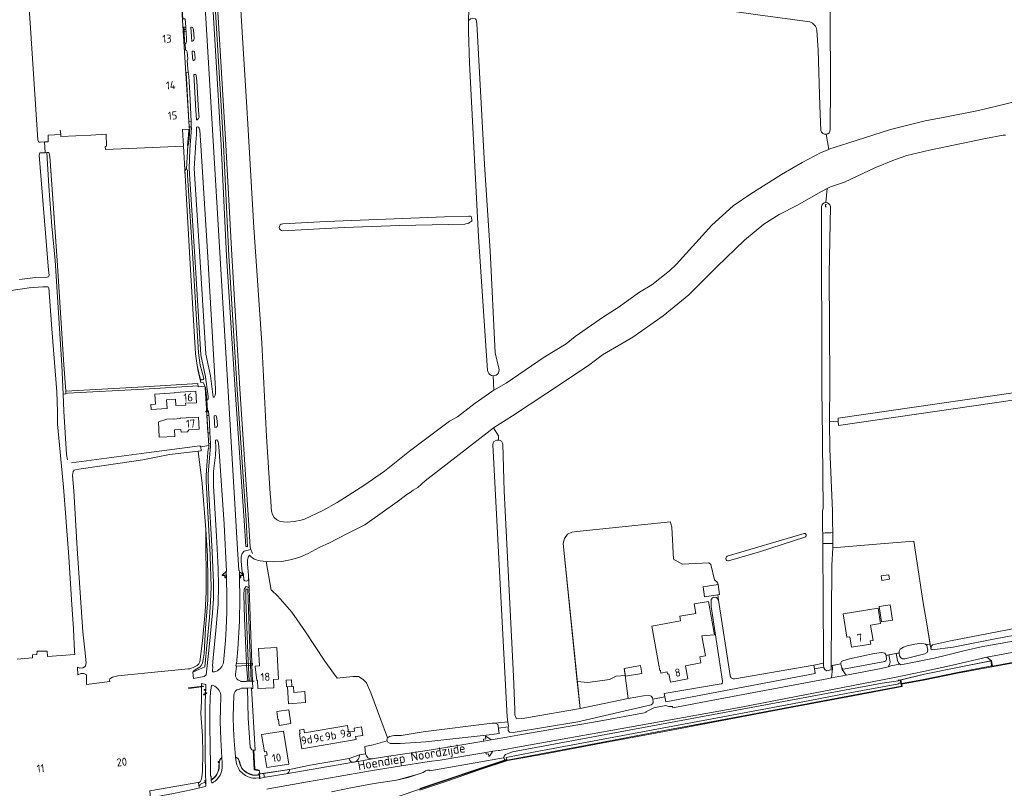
# Model space of a CAD drawing. Header units: metres. Extents: x 209813 to 223847, y 571801 to 587119.
# Tile 562 of 656: x 216690 to 217179, y 585157 to 585540. Entities that reach past the tile are written whole.
import ezdxf
from ezdxf.enums import TextEntityAlignment as Align

# ---------------------------------------------------------------- set-up
doc = ezdxf.new("R2010")
doc.units = ezdxf.units.M
for name, color, linetype, lineweight in [('B-RO-GK-BESCHOEIING-G', 8, 'GK-BESCHOEIING', 0), ('B-RO-GK-BESCHOEIING_DAMWAND-G', 8, 'GK-BESCHOEIING', 0), ('B-RO-GK-KADEMUUR-G', 8, 'Continuous', 0), ('B-RO-GK-KADEMUUR-GV', 8, 'Continuous', 0), ('B-RO-GR-GRAS-GV', 8, 'Continuous', 0), ('B-RO-GW-TALUD_KRUIN-G', 8, 'Continuous', 0), ('B-RO-IE-MEUBILAIR_WEGMEUBILAIR-S', 8, 'Continuous', 0), ('B-RO-IE-TERREINAFSCHEIDING_KUNSTMATIG_MUUR-GV', 8, 'Continuous', 0), ('B-RO-KL-WATER_PUT-S', 8, 'Continuous', 0), ('B-RO-KW-KUNSTWERK_DEK-GV', 8, 'Continuous', 0), ('B-RO-KW-KUNSTWERK_GEMAAL-GV', 8, 'Continuous', 0), ('B-RO-KW-KUNSTWERK_STEIGER-GV', 8, 'Continuous', 0), ('B-RO-OG-BEBOUWING-GV', 8, 'Continuous', 0), ('B-RO-OG-BEBOUWING-T18', 8, 'Continuous', 0), ('B-RO-OG-TERREIN_CULTUURSCHEIDING-GV', 8, 'Continuous', 0), ('B-RO-OG-TERREIN_ERF-GV', 8, 'Continuous', 0), ('B-RO-OG-TOPOGRAFIE-T18', 8, 'Continuous', 0), ('B-RO-OG-WATER_GREPPEL-GV', 8, 'Continuous', 0), ('B-RO-OG-WEG-GV', 8, 'Continuous', 0), ('B-RO-VH-ONVERHARD-GV', 8, 'Continuous', 0), ('B-RO-VH-VERHARDING_BETONSTRAATSTEEN-GV', 8, 'Continuous', 0), ('B-RO-VH-VERHARDING_HALFVERHARDING-GV', 8, 'Continuous', 0), ('B-RO-VH-VERHARDING_OPEN-GV', 8, 'Continuous', 0), ('B-RO-VH-VERHARDING_STRAATBAKSTEEN-GV', 8, 'Continuous', 0), ('B-RO-VH-VERHARDING_TEGEL-GV', 8, 'Continuous', 0), ('B-RO-VW-VRI-S', 8, 'Continuous', 0)]:
    doc.layers.add(name, color=color, linetype=linetype, lineweight=lineweight)
doc.styles.add('NLCS-ISO', font='txt')
doc.styles.add('NLCS-ISO-M200-T18', font='txt', dxfattribs={"height": 0.36})
doc.linetypes.add('GK-BESCHOEIING', pattern='A,30,-5,[1,NLCS.shx,S=1,R=0,X=0,Y=0],-5', length=40)

# ---------------------------------------------------------------- blocks, each defined once
blk = doc.blocks.new('SKL-VRI_PAAL-SO')
at = {"lineweight": 18}
blk.add_circle((0, 0), 1.59, dxfattribs=at)
at = {"lineweight": 18, "style": 'NLCS-ISO'}
blk.add_text('vri', height=1.8, dxfattribs=at).set_placement((-0.1, 0.1), align=Align.MIDDLE_CENTER)
blk = doc.blocks.new('SKL-WATER_WATERLEIDINGPUT-SO')
at = {"color": 0, "linetype": 'ByBlock', "lineweight": 18}
blk.add_ellipse((0, 0), major_axis=(2.5, 0), ratio=0.54, dxfattribs=at)
at = {"color": 0, "linetype": 'ByBlock', "lineweight": 18, "style": 'NLCS-ISO'}
blk.add_text('wl', height=1.5, dxfattribs=at).set_placement((0, 0), align=Align.MIDDLE_CENTER)
blk = doc.blocks.new('SIE-WEG_BRIEVENBUS-SO')
at = {"color": 0, "linetype": 'ByBlock', "lineweight": 18}
for points in [[(2, -1), (2, 1), (-2, 1), (-2, -1)], [(-0.1, 0.2), (-0.1, 0.8), (-1.8, 0.8), (-1.8, 0.2)], [(0.1, 0.2), (0.1, 0.8), (1.8, 0.8), (1.8, 0.2)]]:
    blk.add_lwpolyline(points, close=True, dxfattribs=at)

msp = doc.modelspace()

# ---------------------------------------------------------------- linework, layer by layer
at = {"layer": 'B-RO-GK-BESCHOEIING-G', "flags": 128}
for points in [[(216709.68, 585485.084), (216709.916, 585482.921)], [(216709.916, 585482.921), (216710.017, 585481.99)], [(216699.116, 585479.072), (216699.791, 585479.114)], [(216699.791, 585479.114), (216701.872, 585479.245)], [(216701.872, 585479.245), (216702.974, 585479.314)], [(216702.974, 585479.314), (216703.758, 585479.363)], [(216699.505, 585473.786), (216700.145, 585473.814)], [(216700.145, 585473.814), (216702.121, 585473.899)], [(216702.121, 585473.899), (216703.041, 585473.939)], [(216703.041, 585473.939), (216703.349, 585473.952)], [(216703.349, 585473.952), (216704.01, 585473.981)], [(216752.641, 585324.458), (216779.094, 585327.913)], [(217089.001, 585284.539), (217090.156, 585284.589)], [(217090.156, 585284.589), (217093.012, 585284.715)], [(217093.012, 585284.715), (217093.987, 585284.757)], [(217089.037, 585279.416), (217094.015, 585279.416)], [(217084.708, 585217.787), (217084.503, 585218.846)], [(217084.87, 585216.946), (217084.708, 585217.787)], [(217085.004, 585216.255), (217084.87, 585216.946)], [(217085.312, 585214.66), (217085.004, 585216.255)], [(216927.376, 585189.248), (216927.51, 585188.319)], [(216927.51, 585188.319), (216927.645, 585187.389)], [(216927.645, 585187.389), (216927.734, 585186.774)], [(216927.734, 585186.774), (216928.018, 585184.81)]]:
    msp.add_lwpolyline(points, dxfattribs=at)
at = {"layer": 'B-RO-GK-BESCHOEIING_DAMWAND-G', "flags": 128}
msp.add_lwpolyline([(216762.492, 585861.596), (216770.959, 585803.023), (216773.071, 585780.775), (216774.033, 585769.793), (216774.945, 585758.807), (216775.764, 585747.814), (216776.501, 585736.814), (216777.195, 585725.812), (216779.598, 585681.202), (216780.452, 585668.858), (216786.29, 585574.589), (216792.025, 585477.88), (216795.021, 585422.85), (216799.114, 585356.279), (216803.285, 585291.143), (216804.212, 585277.56), (216804.637, 585275.93), (216804.924, 585275.182), (216805.376, 585274.422)], dxfattribs=at)
at = {"layer": 'B-RO-GK-KADEMUUR-G', "flags": 128}
msp.add_lwpolyline([(216931.673, 585171.568), (216920.616, 585167.896), (216909.691, 585164.165), (216877.738, 585153.391), (216865.847, 585149.334), (216853.937, 585145.3), (216813.976, 585131.795), (216810.337, 585130.597)], dxfattribs=at)
at = {"layer": 'B-RO-GK-KADEMUUR-GV', "flags": 128}
for points in [[(217204.093, 585224.241), (217203.616, 585226.693), (217203.321, 585226.636), (217203.87, 585223.815), (217188.673, 585221.07), (217173.41, 585218.363), (217172.903, 585221.017), (217172.608, 585220.961), (217173.171, 585218.016), (217188.726, 585220.775), (217204.223, 585223.574)], [(217128.162, 585209.654), (217127.787, 585211.425), (217127.544, 585211.372), (217128.191, 585208.4), (217104.138, 585203.836), (217045.065, 585192.719), (217045.132, 585192.423), (217072.157, 585197.5), (217104.19, 585203.571), (217128.481, 585208.193)]]:
    msp.add_lwpolyline(points, close=True, dxfattribs=at)
for points in [[(216888.504, 585156.535), (216902.986, 585161.446), (216918.082, 585166.604), (216932.144, 585171.27), (216949.219, 585174.364), (216978.871, 585179.952), (217010.238, 585185.802), (217045.132, 585192.423)], [(217045.065, 585192.719), (217010.095, 585186.183), (216978.749, 585180.238), (216932.088, 585171.461), (216931.692, 585171.844), (216888.514, 585157.324)]]:
    msp.add_lwpolyline(points, dxfattribs=at)
at = {"layer": 'B-RO-GR-GRAS-GV', "flags": 128}
for points in [[(217090.11, 585656.291), (217090.753, 585629.116), (217091.457, 585589.063), (217092.63, 585541.922), (217092.879, 585507.198), (217092.761, 585485.509)], [(216701.872, 585479.245), (216699.116, 585479.072), (216698.629, 585480.311), (216689.64, 585616.948), (216687.506, 585641.303)], [(216798.74, 585559.043), (216800.499, 585528.459), (216802.016, 585504.683), (216802.959, 585488.165), (216806.084, 585436.645), (216809.923, 585379.114), (216812.313, 585332.678), (216814.136, 585304.315), (216814.482, 585300.812), (216814.663, 585297.269), (216814.784, 585295.499), (216815.205, 585293.789), (216816.099, 585292.233), (216817.409, 585291.055), (216819.027, 585290.385), (216820.815, 585290.102), (216822.636, 585290.05), (216826.141, 585290.323), (216829.547, 585291.03), (216831.224, 585291.526), (216840.404, 585295.823), (216847.513, 585299.84), (216860.665, 585308.155), (216871.013, 585315.419), (216883.373, 585325.385), (216903.365, 585340.175), (216907.265, 585342.437), (216916.068, 585349.156), (216924.334, 585355.02), (216925.419, 585355.655)], [(216980.909, 585552.222), (216980.951, 585553.256), (216916.324, 585562.886), (216915.826, 585562.306), (216915.935, 585561.445), (216916.147, 585546.84), (216916.252, 585545.888), (216915.807, 585545.194), (216914.684, 585544.769), (216913.996, 585544.663), (216912.903, 585545.04), (216912.863, 585539.743), (216913.837, 585540.483), (216914.79, 585540.747), (216916.344, 585540.503), (216916.628, 585540.033), (216916.959, 585538.154), (216920.769, 585467.987), (216923.627, 585425.018), (216924.262, 585411.577), (216925.426, 585387.765), (216926.061, 585374.218), (216927.906, 585366.629)], [(217082.602, 585539.054), (217056.724, 585542.581), (217005.04, 585549.936), (216984.754, 585553.031), (216984.288, 585545.477), (216980.656, 585545.387), (216980.909, 585552.222)], [(216922.305, 585365.496), (216917.686, 585432.057), (216913.351, 585518.468), (216912.801, 585534.066), (216912.863, 585539.743)], [(217088.046, 585484.907), (217087.479, 585497.379), (217086.653, 585524.928), (217086.134, 585534.823)], [(217090.749, 585483.078), (217091.97, 585475.524), (217092.119, 585475.587), (217101.427, 585478.694), (217122.726, 585485.467), (217140.003, 585489.785), (217148.911, 585491.406), (217166.572, 585494.953), (217189.205, 585500.436), (217189.498, 585500.475)], [(217179.897, 585482.576), (217178.818, 585482.616), (217170.046, 585480.967), (217142.134, 585475.116), (217130.871, 585472.587), (217124.673, 585470.398), (217114.991, 585466.32), (217099.836, 585459.26), (217092.83, 585456.869), (217091.222, 585456.03)], [(216925.115, 585362.871), (216925.419, 585355.655), (216931.497, 585359.213), (216950.462, 585372.167), (216961.392, 585378.793), (216965.839, 585382.421), (216980.003, 585392.116), (216987.303, 585396.867), (216997.884, 585404.516), (217003.959, 585408.149), (217012.778, 585415.056), (217016.297, 585418.472), (217033.824, 585437.827), (217044.445, 585447.451), (217053.173, 585453.498), (217068.503, 585463.068), (217078.775, 585469.093), (217088.224, 585473.953), (217091.97, 585475.524)], [(216689.468, 585410.755), (216697.398, 585411.696), (216703.223, 585411.957), (216703.857, 585412.107), (216704.015, 585412.384), (216704.126, 585412.86), (216703.848, 585415.464), (216699.283, 585472.706), (216699.505, 585473.786), (216702.121, 585473.899)], [(217090.571, 585449.118), (217091.222, 585456.03), (217088.41, 585454.563), (217076.053, 585447.603), (217067.3, 585443.212), (217059.655, 585438.4), (217050.027, 585430.329), (217036.317, 585417.103), (217022.416, 585403.105), (217009.635, 585392.729), (216994.535, 585382.109), (216979.422, 585373.221), (216972.509, 585367.96), (216951.685, 585354.271), (216934.747, 585342.912), (216925.304, 585336.868), (216927.687, 585333.002), (216927.687, 585330.774)], [(217089.381, 585219.812), (217089.215, 585253.814), (217088.924, 585295.691), (217089.138, 585296.837), (217088.777, 585346.776), (217088.628, 585353.446), (217088.426, 585447.073)], [(217092.802, 585447.055), (217092.247, 585413.664), (217092.564, 585359.475), (217092.412, 585339.985)], [(216820.346, 585438.536), (216841.988, 585439.662), (216871.7, 585440.743), (216900.858, 585441.991), (216913.009, 585442.312), (216913.582, 585442.277), (216914.048, 585442.086), (216914.278, 585441.429), (216914.406, 585440.308), (216914.416, 585439.626), (216913.846, 585439.463), (216913.323, 585439.146), (216913.019, 585438.833), (216912.623, 585438.805), (216910.936, 585438.25), (216878.398, 585437.676), (216850.866, 585436.608), (216820.448, 585434.977)], [(216688.237, 585221.846), (216695.844, 585222.508), (216695.844, 585223.897), (216698.092, 585224.029), (216698.159, 585225.683), (216703.186, 585225.815), (216703.384, 585223.037), (216717.02, 585224.108), (216716.786, 585225.51), (216716.366, 585236.935), (216715.256, 585251.354), (216713.975, 585272.77), (216711.339, 585307.342), (216708.366, 585338.773), (216708.308, 585345.107), (216707.968, 585354.804), (216705.514, 585386.247), (216704.084, 585406.634), (216703.865, 585406.976), (216703.45, 585407.197), (216701.051, 585407.198), (216694.234, 585406.622), (216645.859, 585399.467)], [(217232.666, 585357.918), (217096.773, 585338.114), (217096.741, 585340.203), (217092.412, 585339.985), (217092.491, 585326.34), (217093.93, 585295.691), (217094.015, 585279.416), (217094.027, 585277.149), (217119.67, 585279.34), (217134.359, 585280.555), (217139.029, 585249.841), (217140.716, 585239.427), (217142.647, 585227.757), (217142.911, 585227.807), (217142.936, 585228.205), (217143.537, 585228.94), (217152.485, 585230.96), (217244.501, 585248.658)], [(217096.741, 585340.203), (217096.716, 585341.791), (217233.05, 585361.514)], [(216925.304, 585336.868), (216923.491, 585335.66), (216891.295, 585310.531), (216887.502, 585307.164), (216885.249, 585305.951), (216883.84, 585304.666), (216882.042, 585303.762), (216877.368, 585300.165), (216869.901, 585294.777), (216861.164, 585288.715), (216852.288, 585284.197), (216843.623, 585279.674), (216838.577, 585277.398), (216833.05, 585274.421), (216828.826, 585272.631), (216824.874, 585271.44), (216819.861, 585270.431), (216815.89, 585270.193), (216812.069, 585270.338), (216814.651, 585256.197), (216814.846, 585256.09), (216817.887, 585253.096), (216824.85, 585245.189), (216831.659, 585235.393), (216841.274, 585220.83), (216847.49, 585212.363), (216855.233, 585213.187), (216858.069, 585213.073), (216860.437, 585211.683), (216862.053, 585210.023), (216864.23, 585205.067), (216872.426, 585182.675)], [(216932.314, 585190.52), (216931.947, 585193.088), (216924.954, 585328.63)], [(216926.848, 585330.73), (216927.687, 585330.774)], [(216929.791, 585328.839), (216930.516, 585305.459), (216935.147, 585213.351), (216935.869, 585196.78), (216935.91, 585194.094), (216936.625, 585192.035), (216939.991, 585192.264), (216944.494, 585193.017), (216967.486, 585197.098), (216968.274, 585197.26), (216959.941, 585279.279), (216960.592, 585281.827), (216962.035, 585283.922), (216964.157, 585284.997), (216966.76, 585285.394), (217013.322, 585290.171), (217013.47, 585289.205), (217013.875, 585287.526), (217014.761, 585271.477), (217018.995, 585269.016), (217032.286, 585269.705), (217033.369, 585268.819), (217035.141, 585261.336), (217036.717, 585259.958), (217036.93, 585258.862)], [(217041.529, 585273.002), (217079.847, 585284.385)], [(217080.03, 585282.497), (217057.513, 585275.126), (217042.146, 585270.711)], [(217036.93, 585258.862), (217037.637, 585253.955), (217036.836, 585253.84), (217037.182, 585251.078), (217042.937, 585213.62)], [(217045.26, 585211.953), (217084.503, 585218.846)], [(216872.426, 585182.675), (216873.418, 585183.296), (216875.882, 585183.774), (216879.345, 585183.742), (216890.195, 585185.563), (216924.614, 585189.866), (216926.154, 585189.912)]]:
    msp.add_lwpolyline(points, dxfattribs=at)
at = {"layer": 'B-RO-GR-GRAS-GV'}
for points in [[(217086.134, 585534.823, 0.2758672), (217082.602, 585539.054)], [(216820.448, 585434.977, -0.9705302), (216820.346, 585438.536)], [(216924.954, 585328.63, -0.4141301), (216926.848, 585330.73)], [(216927.687, 585330.774, -0.4186705), (216929.791, 585328.839)], [(217079.847, 585284.385, -0.9317505), (217080.03, 585282.497)], [(217042.146, 585270.711, -0.8533929), (217041.529, 585273.002)], [(217042.937, 585213.62, 0.4221006), (217045.26, 585211.953)]]:
    msp.add_lwpolyline(points, format="xyb", dxfattribs=at)
at = {"layer": 'B-RO-GR-GRAS-GV', "flags": 128}
for points in [[(216704.798, 585467.288), (216708.086, 585420.312), (216711.423, 585368.235), (216712.435, 585355.196), (216751.241, 585357.388), (216778.179, 585359.063), (216778.281, 585357.361), (216781.631, 585357.652), (216781.285, 585358.468), (216781.016, 585359.299), (216779.683, 585359.466), (216778.382, 585365.177), (216777.778, 585367.934), (216777.022, 585373.84), (216774.235, 585421.338), (216771.779, 585462.719), (216771.043, 585477.222), (216732.29, 585475.47), (216732.085, 585477.069), (216732.702, 585477.096), (216732.488, 585483.201), (216724.993, 585482.584), (216710.017, 585481.99), (216709.916, 585482.921), (216703.632, 585482.679), (216703.758, 585479.363), (216701.872, 585479.245), (216702.121, 585473.899), (216704.01, 585473.981), (216704.45, 585472.25)], [(216775.774, 585217.628), (216777.761, 585218.65), (216778.626, 585219.394), (216779.203, 585220.427), (216780.485, 585230.899), (216781.745, 585245.328), (216782.358, 585255.182), (216782.127, 585286.249), (216780.229, 585309.251), (216778.236, 585325.282), (216763.972, 585323.588), (216750.852, 585321.084), (216731.623, 585318.256), (216717.765, 585316.247), (216716.642, 585315.887), (216716.092, 585315.241), (216715.728, 585313.165), (216716.422, 585305.563), (216718.129, 585276.918), (216720.96, 585235.335), (216721.868, 585226.365), (216722.616, 585219.914), (216722.289, 585218.241), (216720.934, 585217.527), (216719.432, 585217.371), (216718.23, 585217.788), (216718.473, 585214.017), (216719.863, 585214.677), (216721.495, 585214.711), (216722.786, 585213.997), (216722.812, 585209.182), (216734.329, 585210.576), (216734.218, 585211.242), (216734.407, 585211.952), (216734.818, 585212.386), (216735.717, 585212.785), (216738.316, 585213.443), (216748.239, 585214.549), (216773.271, 585217.035), (216774.179, 585216.909)], [(217128.162, 585209.654), (217139.074, 585211.734), (217155.991, 585215.122), (217173.094, 585218.419), (217172.608, 585220.961), (217159.397, 585218.34), (217139.606, 585214.311), (217127.787, 585211.425)], [(217089.531, 585217.82), (217089.417, 585218.375), (217089.381, 585219.812), (217084.503, 585218.846), (217084.87, 585216.946)], [(216932.608, 585188.461), (216932.314, 585190.52), (216926.154, 585189.912), (216927.376, 585189.248), (216927.645, 585187.389), (216932.568, 585188.149)]]:
    msp.add_lwpolyline(points, close=True, dxfattribs=at)
at = {"layer": 'B-RO-GR-GRAS-GV'}
for centre, radius, start, end in [((217090.375, 585485.437), 2.388, 192.81545, 0.96341), ((217090.613, 585446.925), 2.193, 3.39283, 177.61692), ((216925.169, 585365.745), 2.875, 184.97712, 18.15214)]:
    msp.add_arc(centre, radius, start, end, dxfattribs=at)
at = {"layer": 'B-RO-GW-TALUD_KRUIN-G', "flags": 128}
for points in [[(216760.524, 585859.606), (216760.901, 585855.265), (216761.919, 585849.742), (216763.611, 585847.026), (216764.495, 585844.492), (216764.982, 585840.513), (216763.936, 585838.164), (216763.482, 585834.573), (216768.124, 585803.662), (216770.561, 585780.732), (216771.768, 585766.099), (216772.634, 585755.121), (216773.443, 585744.139), (216774.715, 585725.83), (216777.328, 585681.108), (216778.233, 585668.372), (216783.981, 585574.555), (216789.771, 585477.731), (216792.392, 585422.504), (216796.751, 585355.843), (216801.23, 585290.746), (216802.016, 585277.837), (216802.438, 585277.788)], [(217172.608, 585220.961), (217159.397, 585218.34), (217139.606, 585214.311), (217127.787, 585211.425)]]:
    msp.add_lwpolyline(points, dxfattribs=at)
at = {"layer": 'B-RO-IE-TERREINAFSCHEIDING_KUNSTMATIG_MUUR-GV', "flags": 128}
for points in [[(216790.312, 585263.636), (216790.324, 585263.437), (216791.57, 585263.499), (216791.622, 585262.275), (216791.833, 585262.266), (216791.769, 585263.709)], [(216800.836, 585263.696), (216799.361, 585263.668), (216799.417, 585262.228), (216799.605, 585262.23), (216799.567, 585263.473), (216800.818, 585263.504)], [(217173.171, 585218.016), (217173.094, 585218.419), (217155.991, 585215.122), (217139.074, 585211.734), (217128.162, 585209.654), (217128.249, 585209.263), (217139.151, 585211.341), (217156.068, 585214.73)], [(216779.922, 585207.993), (216780.913, 585208.111), (216780.868, 585208.389), (216773.55, 585207.526), (216773.589, 585207.242)], [(216802.898, 585207.281), (216804.919, 585207.51), (216802.548, 585207.265)]]:
    msp.add_lwpolyline(points, close=True, dxfattribs=at)
msp.add_lwpolyline([(216806.144, 585210.749), (216802.172, 585210.772)], dxfattribs=at)
at = {"layer": 'B-RO-KW-KUNSTWERK_DEK-GV', "flags": 128}
msp.add_lwpolyline([(216802.29, 585219.684), (216802.364, 585218.686), (216805.058, 585218.818), (216805.021, 585219.789)], close=True, dxfattribs=at)
at = {"layer": 'B-RO-KW-KUNSTWERK_GEMAAL-GV', "flags": 128}
msp.add_lwpolyline([(217090.943, 585448.151), (217090.389, 585448.151), (217090.389, 585446.939), (217090.943, 585446.93)], dxfattribs=at)
at = {"layer": 'B-RO-KW-KUNSTWERK_STEIGER-GV', "flags": 128}
msp.add_lwpolyline([(217127.836, 585209.965), (217126.805, 585209.763), (217126.798, 585209.527), (217100.68, 585204.632), (217073.89, 585199.566), (216945.172, 585175.398), (216931.52, 585172.849), (216931.692, 585171.844), (216932.088, 585171.461), (216978.749, 585180.238), (217010.095, 585186.183), (217040.1, 585191.787), (217104.138, 585203.836), (217128.191, 585208.4)], close=True, dxfattribs=at)
at = {"layer": 'B-RO-OG-BEBOUWING-GV', "flags": 128}
for points in [[(217036.836, 585253.84), (217037.637, 585253.955), (217036.93, 585258.862), (217029.464, 585257.786), (217030.171, 585252.879)], [(217007.916, 585216.067), (217008.246, 585216.127), (217008.475, 585214.865), (217011.615, 585215.436), (217011.819, 585214.314), (217012.481, 585214.435), (217013.219, 585210.379), (217021.924, 585211.964), (217020.736, 585218.482), (217028.438, 585219.885), (217027.873, 585222.988), (217030.664, 585223.496), (217028.875, 585233.322), (217035.173, 585233.824), (217032.127, 585250.545), (217025.036, 585249.253), (217025.893, 585244.552), (217017.905, 585243.097), (217018.323, 585240.804), (217003.913, 585238.179), (217007.434, 585218.844)], [(217117.784, 585239.524), (217116.57, 585247.129), (217099.174, 585244.352), (217101.036, 585232.687), (217102.434, 585232.91), (217103.271, 585227.665), (217112.89, 585229.201), (217112.629, 585230.834), (217114.044, 585231.059), (217112.819, 585238.732)], [(216990.87, 585213.258), (216999.012, 585214.686), (216998.327, 585218.59), (216990.185, 585217.162)]]:
    msp.add_lwpolyline(points, close=True, dxfattribs=at)
at = {"layer": 'B-RO-OG-TERREIN_CULTUURSCHEIDING-GV', "flags": 128}
msp.add_lwpolyline([(216888.514, 585157.324), (216930.737, 585171.526), (216930.53, 585172.681), (216930.234, 585172.652), (216893.636, 585166.199), (216893.342, 585166.459), (216892.399, 585166.525), (216891.368, 585166.199), (216890.261, 585165.284), (216882.719, 585162.87), (216876.912, 585161.485), (216865.924, 585159.826), (216854.183, 585157.649), (216844.556, 585155.763)], dxfattribs=at)
at = {"layer": 'B-RO-OG-TERREIN_ERF-GV', "flags": 128}
for points in [[(216778.255, 585357.789), (216751.236, 585356.145), (216713.268, 585354.126), (216712.544, 585353.788), (216711.229, 585353.685), (216711.492, 585345.265), (216712.784, 585323.689), (216713.244, 585320.968)], [(216715.381, 585319.459), (216752.641, 585324.458), (216779.094, 585327.913), (216779.684, 585327.507), (216783.546, 585328.094), (216781.734, 585356.799), (216781.737, 585357.225), (216781.631, 585357.652), (216778.281, 585357.361), (216778.255, 585357.789)], [(216992.207, 585202.175), (216999.909, 585203.559), (217002.776, 585203.673), (217003.712, 585203.332), (217004.398, 585202.452), (217004.489, 585201.875), (217010.485, 585202.999), (217010.17, 585204.7), (217038.488, 585209.437), (217038.971, 585209.554), (217039.214, 585210.88), (217033.527, 585247.919), (217033.494, 585251.463), (217034.085, 585252.352), (217034.84, 585252.696), (217036.021, 585252.506), (217036.718, 585251.995), (217037.182, 585251.078), (217036.836, 585253.84), (217030.171, 585252.879), (217029.464, 585257.786), (217036.93, 585258.862), (217036.717, 585259.958), (217035.141, 585261.336), (217033.369, 585268.819), (217032.286, 585269.705), (217018.995, 585269.016), (217014.761, 585271.477), (217013.875, 585287.526), (217013.47, 585289.205), (217013.322, 585290.171), (216966.76, 585285.394), (216964.157, 585284.997), (216962.035, 585283.922), (216960.592, 585281.827), (216959.941, 585279.279), (216966.909, 585210.694)], [(216990.8, 585213.658), (216990.185, 585217.162), (216998.327, 585218.59), (216999.012, 585214.686), (216990.87, 585213.258)]]:
    msp.add_lwpolyline(points, dxfattribs=at)
for points in [[(216757.14, 585348.761), (216756.828, 585353.654), (216766.769, 585354.289), (216766.755, 585354.508), (216777.141, 585355.156), (216777.505, 585349.459), (216772.079, 585349.18), (216772.125, 585348.281), (216767.159, 585348.026), (216766.962, 585351.187), (216762.54, 585350.905), (216762.821, 585346.497), (216754.999, 585345.997), (216754.832, 585348.613)], [(216762.779, 585341.288), (216766.203, 585341.488), (216766.212, 585341.33), (216769.423, 585341.518), (216769.413, 585341.676), (216778.393, 585342.261), (216778.747, 585336.212), (216773.658, 585335.88), (216772.967, 585334.953), (216769.774, 585334.75), (216769.688, 585336.095), (216766.531, 585335.894), (216766.717, 585332.703), (216758.951, 585332.249), (216758.503, 585339.906)], [(217120.442, 585224.149), (217120.515, 585223.629), (217127.015, 585224.904), (217127.096, 585225.688), (217127.602, 585226.751), (217129.198, 585227.7), (217131.084, 585228.438), (217134.756, 585229.303), (217137.096, 585229.644), (217139.463, 585229.475), (217140.195, 585229.257), (217140.679, 585228.715), (217140.895, 585228.995), (217142.396, 585229.277), (217140.716, 585239.427), (217139.029, 585249.841), (217134.359, 585280.555), (217119.67, 585279.34), (217094.027, 585277.149), (217093.456, 585268.497), (217093.22, 585218.512), (217098.059, 585219.419), (217098.07, 585220.016), (217098.415, 585220.584), (217098.987, 585220.983), (217102.271, 585222.008), (217114.536, 585224.628), (217118.412, 585225.139), (217119.919, 585224.767)], [(216802.86, 585271.191), (216802.867, 585269.019), (216803.413, 585263.641), (216803.622, 585257.113), (216805.021, 585219.789), (216805.312, 585219.8), (216805.373, 585218.833), (216805.058, 585218.818), (216805.34, 585210.831), (216806.144, 585210.749), (216805.388, 585210.732), (216805.494, 585207.236), (216804.932, 585207.15), (216804.919, 585207.375), (216806.613, 585176.508), (216805.925, 585176.537), (216806.448, 585166.964), (216808.719, 585166.558), (216808.996, 585164.641), (216823.753, 585166.916), (216833.988, 585168.96), (216848.674, 585171.573), (216853.37, 585172.372), (216858.545, 585174.153), (216861.528, 585174.726), (216861.158, 585178.367), (216865.445, 585179.088), (216872.407, 585181.128), (216872.153, 585181.682), (216872.426, 585182.675), (216864.23, 585205.067), (216862.053, 585210.023), (216860.437, 585211.683), (216858.069, 585213.073), (216855.233, 585213.187), (216847.49, 585212.363), (216841.274, 585220.83), (216831.659, 585235.393), (216824.85, 585245.189), (216817.887, 585253.096), (216814.846, 585256.09), (216814.651, 585256.197), (216812.069, 585270.338), (216809.175, 585270.73), (216808.225, 585270.938), (216807.28, 585271.216), (216806.351, 585271.587), (216805.457, 585272.083), (216804.628, 585272.734), (216804.034, 585273.424), (216803.923, 585273.611), (216803.377, 585272.949)], [(217118.135, 585263.217), (217121.82, 585263.74), (217122.135, 585261.52), (217118.45, 585260.997)], [(217007.434, 585218.844), (217003.913, 585238.179), (217018.323, 585240.804), (217017.905, 585243.097), (217025.893, 585244.552), (217025.036, 585249.253), (217032.127, 585250.545), (217035.173, 585233.824), (217028.875, 585233.322), (217030.664, 585223.496), (217027.873, 585222.988), (217028.438, 585219.885), (217020.736, 585218.482), (217021.924, 585211.964), (217013.219, 585210.379), (217012.481, 585214.435), (217011.819, 585214.314), (217011.615, 585215.436), (217008.475, 585214.865), (217008.246, 585216.127), (217007.916, 585216.067)], [(217122.559, 585248.836), (217123.722, 585241.197), (217118.27, 585240.367), (217117.107, 585248.006)], [(216806.73, 585218.037), (216806.673, 585218.257), (216808.763, 585218.43), (216808.296, 585227.073), (216817.403, 585227.564), (216818.257, 585211.737), (216815.811, 585211.605), (216815.877, 585207.507), (216808.065, 585207.146), (216807.836, 585211.158), (216807.504, 585211.152)], [(216822.199, 585208.079), (216822.003, 585211.29), (216824.666, 585211.452), (216824.862, 585208.241)], [(216990.8, 585213.658), (216986.224, 585213.302), (216982.955, 585211.655), (216972.222, 585210.24), (216966.909, 585210.694), (216968.274, 585197.26), (216992.207, 585202.175)], [(216823.228, 585199.619), (216822.686, 585207.935), (216825.651, 585208.128), (216825.839, 585205.244), (216831.38, 585205.605), (216831.734, 585200.173)], [(216818.018, 585191.765), (216817.427, 585195.676), (216823.435, 585196.584), (216824.473, 585189.712), (216818.647, 585188.832), (216818.2, 585191.792)], [(216811.254, 585175.583), (216809.874, 585184.314), (216820.834, 585185.998), (216823.422, 585169.577), (216812.475, 585167.903), (216811.534, 585173.874), (216812.57, 585174.032), (216812.311, 585175.75)], [(216828.67, 585184.61), (216828.993, 585184.666), (216828.683, 585186.467), (216830.956, 585186.858), (216831.266, 585185.057), (216852.61, 585188.73), (216853.16, 585185.5), (216856.089, 585185.995), (216855.836, 585187.421), (216859.543, 585188.079), (216860.293, 585183.851), (216856.616, 585183.198), (216856.87, 585181.76), (216829.96, 585177.13)]]:
    msp.add_lwpolyline(points, close=True, dxfattribs=at)
at = {"layer": 'B-RO-OG-WATER_GREPPEL-GV', "flags": 128}
for points in [[(216771.715, 585464.14), (216771.779, 585462.719), (216774.235, 585421.338), (216777.022, 585373.84), (216777.778, 585367.934), (216779.166, 585362.176), (216779.497, 585361.221), (216779.802, 585360.895), (216780.265, 585360.888), (216780.758, 585361.039), (216781.08, 585361.44), (216780.979, 585362.231), (216779.342, 585368.187), (216778.557, 585374.194), (216775.7, 585421.36), (216773.013, 585462.741), (216773.01, 585465.117), (216772.718, 585465.629), (216772.238, 585465.71), (216771.799, 585465.215)], [(216804.654, 585210.817), (216803.812, 585231.576), (216803.005, 585256.555), (216802.047, 585256.579), (216801.949, 585251.337), (216803.004, 585224.595), (216803.626, 585210.795)]]:
    msp.add_lwpolyline(points, close=True, dxfattribs=at)
at = {"layer": 'B-RO-OG-WEG-GV', "flags": 128}
for points in [[(216796.751, 585355.843), (216801.23, 585290.746), (216802.016, 585277.837), (216802.861, 585277.738), (216802.24, 585290.947), (216797.768, 585356.029), (216793.51, 585422.566), (216790.86, 585477.922), (216785.133, 585574.495), (216779.079, 585668.478), (216778.477, 585681.137), (216776.021, 585725.836), (216773.897, 585755.382), (216769.52, 585803.689), (216766.62, 585827.036), (216765.583, 585834.466), (216765.884, 585835.76), (216766.159, 585836.23), (216762.492, 585861.596), (216762.628, 585859.634), (216760.524, 585859.606)], [(216772.134, 585536.364), (216771.865, 585540.499), (216770.668, 585540.478), (216770.092, 585549.357), (216770.128, 585550.538), (216769.94, 585554.731), (216765.79, 585618.74), (216764.846, 585618.656), (216768.864, 585550.695), (216769.852, 585550.752), (216773.889, 585486.77), (216773.693, 585486.759)], [(216779.079, 585589.156), (216782.211, 585538.068), (216791.057, 585390.847), (216794.307, 585338.437), (216797.946, 585276.526), (216798.591, 585266.026), (216798.761, 585265.989), (216798.83, 585265.225), (216800.836, 585263.696), (216800.817, 585264.079), (216800.232, 585265.107), (216799.686, 585270.485), (216799.679, 585272.657), (216800.196, 585274.415), (216801.137, 585275.556), (216804.503, 585276.405), (216804.212, 585277.56), (216803.285, 585291.143), (216799.114, 585356.279), (216795.021, 585422.85), (216792.025, 585477.88), (216786.29, 585574.589)], [(216796.751, 585355.843), (216792.392, 585422.504), (216789.771, 585477.731), (216783.981, 585574.555)], [(216771.563, 585528.851), (216771.352, 585528.839), (216770.932, 585536.327), (216771.232, 585536.336)], [(216773.348, 585514.02), (216772.916, 585519.716), (216773.057, 585520.089), (216773.1, 585520.659), (216772.841, 585524.16), (216772.525, 585524.758), (216772.03, 585525.088), (216771.841, 585528.134)], [(216773.722, 585489.482), (216772.283, 585513.874), (216772.582, 585513.892)], [(216774.021, 585489.5), (216773.722, 585489.482), (216773.731, 585489.308), (216774.879, 585489.446), (216774.231, 585503.513), (216773.683, 585511.992), (216773.348, 585514.02), (216772.582, 585513.892)], [(216773.165, 585477.542), (216772.965, 585477.57), (216773.547, 585482.618), (216773.667, 585485.653), (216770.543, 585485.507), (216771.043, 585477.222), (216771.653, 585465.496)], [(216782.687, 585350.681), (216783.103, 585350.853), (216783.277, 585351.391), (216783.247, 585352.499), (216781.908, 585362.331), (216779.678, 585373.278), (216776.773, 585419.481), (216773.886, 585466.043), (216774.231, 585475.526), (216775.011, 585486.319), (216774.869, 585486.821), (216773.693, 585486.759), (216773.703, 585486.554), (216774.103, 585486.538), (216773.794, 585480.581), (216773.361, 585477.514), (216773.165, 585477.542), (216772.582, 585465.916), (216771.653, 585465.496), (216771.715, 585464.14), (216771.799, 585465.215), (216772.238, 585465.71), (216772.718, 585465.629), (216773.01, 585465.117), (216773.013, 585462.741), (216775.7, 585421.36), (216778.557, 585374.194), (216779.342, 585368.187), (216780.979, 585362.231), (216781.08, 585361.44), (216780.758, 585361.039), (216780.265, 585360.888), (216779.802, 585360.895), (216779.497, 585361.221), (216779.166, 585362.176), (216779.683, 585359.466), (216781.016, 585359.299), (216781.285, 585358.468), (216781.622, 585357.689), (216781.737, 585357.225), (216781.995, 585357.248), (216782.54, 585351.265)], [(216774.869, 585486.821), (216774.818, 585489.362)], [(216783.635, 585343.142), (216783.506, 585345.185), (216783.298, 585345.44), (216782.97, 585345.485), (216782.593, 585350.677), (216782.54, 585351.265), (216782.241, 585351.238), (216781.734, 585356.799), (216783.546, 585328.094), (216779.684, 585327.507), (216779.805, 585325.468), (216778.236, 585325.282), (216780.229, 585309.251), (216782.127, 585286.249), (216782.9, 585273.203), (216783.166, 585261.503), (216783.127, 585251.353), (216782.037, 585237.176), (216781.257, 585224.62), (216780.859, 585221.648), (216780.432, 585219.78), (216779.877, 585218.547), (216779.278, 585217.892), (216777.658, 585216.972), (216776.349, 585216.095), (216775.737, 585215.226), (216781.548, 585217.97), (216783.955, 585242.464), (216784.459, 585250.286), (216784.751, 585257.728), (216784.264, 585273.127), (216784.286, 585273.496), (216782.273, 585310.146), (216782.228, 585313.177), (216782.717, 585320.468), (216783.202, 585326.532), (216783.685, 585326.584), (216783.552, 585329.043), (216784.457, 585329.113), (216784.066, 585334.475)], [(216783.493, 585334.441), (216783.194, 585334.424), (216782.691, 585343.037), (216782.99, 585343.054)], [(216783.493, 585334.441), (216784.066, 585334.475), (216784.054, 585334.645), (216784.156, 585335.056), (216783.757, 585342.312), (216783.635, 585343.142), (216782.99, 585343.054)], [(216775.737, 585215.226), (216775.982, 585212.214), (216781.216, 585213.126), (216782.361, 585214.007), (216783.631, 585226.091), (216785.443, 585244.834), (216785.858, 585251.996), (216785.859, 585259.864), (216785.688, 585267.376), (216785.323, 585275.147), (216783.406, 585306.986), (216783.232, 585310.839), (216783.264, 585313.923), (216784.012, 585321.992), (216784.447, 585327.623), (216784.457, 585329.113)], [(217191.244, 585234.933), (217176.362, 585232.264), (217153.873, 585227.669), (217143.456, 585226.354), (217142.858, 585226.969), (217142.911, 585227.807), (217142.647, 585227.757), (217142.396, 585229.277), (217140.895, 585228.995), (217140.745, 585228.641), (217141.174, 585227.113), (217141.353, 585226.178), (217140.971, 585225.098), (217139.841, 585224.417), (217129.767, 585221.959), (217128.72, 585221.958), (217127.8, 585222.417), (217127.259, 585223.445), (217127.028, 585224.825), (217125.546, 585224.556), (217126.226, 585221.039), (217126.722, 585220.031), (217127.295, 585219.344), (217127.849, 585218.903), (217134.518, 585220.202), (217144.441, 585222.242), (217150.515, 585223.693), (217159.915, 585226.062), (217168.624, 585228.125), (217177.241, 585229.647), (217191.248, 585232.038)], [(216844.556, 585155.763), (216854.183, 585157.649), (216865.924, 585159.826), (216876.912, 585161.485), (216887.305, 585164.291), (216890.261, 585165.284), (216891.368, 585166.199), (216892.399, 585166.525), (216893.342, 585166.459), (216893.636, 585166.199), (216930.234, 585172.652), (216930.461, 585173.565), (216931.169, 585174.386), (216934.683, 585175.563), (217118.598, 585209.84), (217126.647, 585210.944), (217126.605, 585211.256), (217127.544, 585211.372), (217139.606, 585214.311), (217159.397, 585218.34), (217172.903, 585221.017), (217170.593, 585222.838), (217153.515, 585218.787), (217139.095, 585215.701), (217124.662, 585212.673), (217092.984, 585206.465), (217075.865, 585203.221), (217048.503, 585197.889), (217002.232, 585189.516), (216938.987, 585178.279), (216928.215, 585176.374), (216927.476, 585176.385), (216924.933, 585175.979), (216923.167, 585173.475), (216922.96, 585173.446), (216922.727, 585174.664), (216921.498, 585174.436), (216921.339, 585175.347), (216908.482, 585173.14), (216898.614, 585171.575), (216893.221, 585170.762), (216878.382, 585168.575), (216868.052, 585166.92), (216863.121, 585166.089), (216847.89, 585163.437), (216832.68, 585160.728), (216814.95, 585157.633), (216812.538, 585157.121)], [(217089.531, 585217.82), (217084.87, 585216.946), (217085.312, 585214.66), (217010.947, 585200.507), (217010.485, 585202.999), (217004.489, 585201.875), (217004.688, 585200.615), (217004.485, 585199.736), (217003.688, 585199.077), (216967.147, 585190.596), (216935.078, 585185.339), (216933.228, 585185.398), (216932.51, 585186.246), (216932.49, 585187.523), (216932.568, 585188.149), (216927.645, 585187.389), (216928.018, 585184.81), (216923.118, 585184.095), (216891.637, 585180.653), (216878.804, 585179.827), (216873.89, 585179.827), (216872.723, 585180.44), (216872.407, 585181.128), (216865.445, 585179.088), (216861.158, 585178.367), (216861.528, 585174.726)], [(216865.089, 585172.114), (216871.993, 585173.28), (216882.318, 585174.876), (216892.211, 585176.38), (216902.548, 585177.927), (216907.479, 585178.729), (216920.396, 585180.962), (216920.241, 585181.687), (216920.214, 585181.889), (216921.415, 585182.108), (216921.235, 585183.33), (216921.44, 585183.37), (216924.091, 585181.614), (216931.838, 585182.888), (216937.306, 585183.879), (216977.846, 585190.964), (217001.134, 585195.148), (217001.08, 585195.56), (217005.047, 585197.545), (217010.973, 585198.745), (217012.525, 585198.26), (217014.285, 585198.139), (217014.376, 585197.606), (217022.274, 585199.084), (217046.772, 585203.615), (217075.176, 585208.923), (217091.982, 585212.181), (217093.367, 585212.436), (217093.921, 585217.093), (217093.68, 585218.598), (217093.22, 585218.512), (217093.211, 585216.501), (217090.819, 585215.957), (217090.038, 585216.606), (217089.589, 585217.536), (217089.531, 585217.82)], [(216781.867, 585161.339), (216782.095, 585159.105), (216781.823, 585172.966), (216781.731, 585184.875), (216781.786, 585199.713), (216782.122, 585209.082), (216779.9, 585209.633), (216779.918, 585208.277), (216780.868, 585208.389), (216780.913, 585208.111), (216779.922, 585207.993), (216780.023, 585200.789), (216779.664, 585194.779), (216780.455, 585183.604), (216780.656, 585175.042), (216780.442, 585165.936), (216780.124, 585163.038), (216779.988, 585162.368), (216779.891, 585162.04), (216779.769, 585161.717), (216779.621, 585161.403), (216779.448, 585161.1), (216779.25, 585160.813), (216779.072, 585160.599)], [(216858.545, 585174.153), (216853.37, 585172.372)], [(216853.37, 585172.372), (216853.431, 585172.084)], [(216823.753, 585166.916), (216810.926, 585164.939), (216811.184, 585163.401)], [(216855.626, 585170.474), (216855.879, 585170.518)], [(216811.748, 585162.953), (216822.123, 585164.667)], [(216781.867, 585161.339), (216781.632, 585161.318), (216781.717, 585160.383), (216780.934, 585160.248), (216780.183, 585159.932), (216779.826, 585159.713), (216779.534, 585159.464), (216779.254, 585159.144), (216779.045, 585158.827), (216778.873, 585158.445), (216778.752, 585158.014), (216778.521, 585160.092), (216778.786, 585160.305), (216779.072, 585160.599), (216754.224, 585156.255), (216754.57, 585152.681), (216766.031, 585154.896), (216775.594, 585156.873), (216781.722, 585158.421), (216782.136, 585158.625), (216782.095, 585159.105)]]:
    msp.add_lwpolyline(points, dxfattribs=at)
for points in [[(216772.203, 585535.284), (216772.134, 585536.364), (216771.232, 585536.336), (216771.293, 585535.251)], [(216771.841, 585528.134), (216772.271, 585528.547), (216772.468, 585529.189), (216772.547, 585529.931), (216772.272, 585534.211), (216771.356, 585534.14), (216771.563, 585528.851)], [(216775.204, 585529.28), (216775.832, 585529.627), (216776.146, 585530.085), (216776.248, 585530.685), (216776.01, 585535.01), (216775.862, 585535.587), (216775.45, 585536.251), (216775.071, 585536.402), (216774.686, 585536.329), (216774.976, 585531.655)], [(216775.765, 585519.672), (216776.309, 585519.918), (216776.719, 585520.316), (216776.815, 585520.908), (216776.556, 585524.269), (216775.99, 585524.527), (216775.448, 585524.519), (216775.339, 585524.224), (216775.561, 585521.203)], [(216777.464, 585490.196), (216777.793, 585490.212), (216778.205, 585490.514), (216778.522, 585490.923), (216778.725, 585491.615), (216778.558, 585494.789), (216777.668, 585509.57), (216777.389, 585512.477), (216777.136, 585512.86), (216776.198, 585512.827), (216777.133, 585495.107)], [(216779.108, 585485.051), (216778.755, 585486.192), (216778.406, 585486.694), (216778.004, 585486.812), (216777.522, 585486.691), (216777.46, 585483.005), (216777.073, 585478.942), (216776.389, 585466.075), (216779.268, 585419.638), (216782.163, 585373.597), (216784.37, 585362.772), (216785.833, 585352.165), (216786.197, 585352.278), (216786.516, 585352.485), (216786.835, 585353.27), (216786.965, 585354.1), (216786.874, 585356.29), (216782.991, 585424.659), (216779.692, 585477.404)], [(216786.597, 585337.139), (216787.433, 585337.214), (216787.724, 585337.6), (216787.871, 585338.307), (216787.614, 585341.784), (216787.21, 585342.893), (216786.694, 585343.049), (216786.297, 585342.901), (216786.455, 585339.4)], [(216792.337, 585262.204), (216791.778, 585262.245), (216791.622, 585262.275), (216791.57, 585263.499), (216790.324, 585263.437), (216790.312, 585263.636), (216792.169, 585265.341), (216792.375, 585265.353), (216791.163, 585288.945), (216788.75, 585325.21), (216788.451, 585329.334), (216788.039, 585330.356), (216787.568, 585330.894), (216786.997, 585330.775), (216787.037, 585326.893), (216786.864, 585323.291), (216786.015, 585315.405), (216785.884, 585311.293), (216785.994, 585308.003), (216787.487, 585282.983), (216787.641, 585280.036), (216788.189, 585266.824), (216788.38, 585258.436), (216788.23, 585249.221), (216787.116, 585236.077), (216785.787, 585222.508), (216785.393, 585218.271), (216785.593, 585218.244), (216785.452, 585215.573), (216785.575, 585215.432), (216786.416, 585215.492), (216787.148, 585215.691), (216787.848, 585216.014), (216788.507, 585216.416), (216789.118, 585216.886), (216789.666, 585217.432), (216790.116, 585218.048), (216790.49, 585218.715), (216790.769, 585219.435), (216790.934, 585220.188), (216791.885, 585231.14), (216792.258, 585237.12), (216792.54, 585245.107), (216792.613, 585252.796)], [(216803.403, 585261.88), (216803.125, 585260.944), (216802.194, 585260.626), (216801.518, 585260.741), (216801, 585261.281), (216800.836, 585263.696), (216800.818, 585263.504), (216799.567, 585263.473), (216799.605, 585262.23), (216799.417, 585262.228), (216798.92, 585262.179), (216799.077, 585252.014), (216798.873, 585240.689), (216798.031, 585226.698), (216797.371, 585219.475), (216802.29, 585219.684), (216801.37, 585242.204), (216801.008, 585254.005), (216801.113, 585256.414), (216801.358, 585257.008), (216802.152, 585257.939), (216803.216, 585257.665), (216803.622, 585257.113)], [(217100.598, 585213.766), (217102.489, 585214.114), (217118.104, 585217.132), (217121.548, 585217.905), (217122.274, 585219.112), (217122.501, 585220.389), (217121.858, 585223.881), (217120.515, 585223.629), (217120.797, 585221.623), (217120.471, 585220.963), (217119.822, 585220.606), (217099.405, 585216.796), (217098.751, 585217.065), (217098.297, 585218.086), (217098.717, 585216.572)], [(216802.17, 585210.658), (216802.971, 585210.781), (216802.364, 585218.686), (216797.296, 585218.369), (216796.889, 585214.137), (216796.919, 585213.371), (216797.131, 585212.649), (216797.542, 585212.026), (216798.086, 585211.512), (216798.78, 585211.167), (216799.482, 585210.904), (216799.419, 585210.687), (216799.771, 585210.594)], [(216784.518, 585163.533), (216784.743, 585163.539), (216784.814, 585161.717), (216786.039, 585162.62), (216786.876, 585163.502), (216787.55, 585164.489), (216788.042, 585165.506), (216788.327, 585166.267), (216788.554, 585167.294), (216788.643, 585168.201), (216788.675, 585170.45), (216788.733, 585170.838), (216788.906, 585171.392), (216789.039, 585171.687), (216789.204, 585171.949), (216789.573, 585172.387), (216790.039, 585172.754), (216789.535, 585181.806), (216789.284, 585190.801), (216789.348, 585197.242), (216789.579, 585203.25), (216789.524, 585204.03), (216789.378, 585204.79), (216789.111, 585205.494), (216788.749, 585206.187), (216788.307, 585206.808), (216787.793, 585207.376), (216787.211, 585207.87), (216786.562, 585208.285), (216785.842, 585208.595), (216785.222, 585208.777), (216784.919, 585208.664), (216784.759, 585207.775), (216784.657, 585205.993), (216784.432, 585206.006), (216784.178, 585197.415), (216784.151, 585188.89), (216784.228, 585178.357), (216784.365, 585169.443)], [(216808.779, 585164.398), (216809.022, 585164.472), (216808.746, 585166.256), (216806.17, 585166.607), (216805.637, 585176.529), (216804.938, 585176.574), (216804.222, 585177.932), (216803.249, 585192.407), (216802.898, 585207.281), (216802.536, 585207.369), (216799.901, 585207.284), (216799.041, 585207.068), (216799.08, 585206.914), (216798.373, 585206.739), (216797.594, 585206.428), (216797.256, 585206.223), (216796.724, 585205.699), (216796.524, 585205.41), (216796.219, 585204.696), (216796.1, 585203.935), (216795.763, 585193.104), (216795.842, 585187.105), (216796.181, 585181.115), (216796.905, 585173.152), (216797.446, 585172.895), (216798.081, 585172.388), (216798.325, 585172.065), (216798.533, 585171.733), (216798.713, 585171.365), (216798.827, 585170.986), (216798.991, 585170.201), (216799.473, 585168.721), (216799.801, 585168.007), (216800.197, 585167.359), (216800.735, 585166.759), (216801.298, 585166.25), (216802.549, 585165.332), (216803.964, 585164.644), (216805.438, 585164.178), (216806.228, 585164.098), (216806.991, 585164.084), (216807.785, 585164.166), (216808.565, 585164.309), (216808.494, 585164.763), (216808.716, 585164.798)]]:
    msp.add_lwpolyline(points, close=True, dxfattribs=at)
at = {"layer": 'B-RO-OG-WEG-GV'}
for points in [[(216853.431, 585172.084, 0.3924361), (216855.626, 585170.474)], [(216855.879, 585170.518, 0.4005088), (216858.545, 585174.153)], [(216861.528, 585174.726, 0.4064786), (216865.089, 585172.114)], [(216811.184, 585163.401, 0.4033004), (216811.748, 585162.953)]]:
    msp.add_lwpolyline(points, format="xyb", dxfattribs=at)
at = {"layer": 'B-RO-VH-ONVERHARD-GV', "flags": 128}
msp.add_lwpolyline([(216712.435, 585355.196), (216711.423, 585368.235), (216708.086, 585420.312), (216704.45, 585472.25), (216704.01, 585473.981), (216703.041, 585473.939), (216703.989, 585457.181), (216705.487, 585437.302), (216707.109, 585420.246), (216710.446, 585368.166), (216711.229, 585353.685), (216712.544, 585353.788)], close=True, dxfattribs=at)
at = {"layer": 'B-RO-VH-VERHARDING_BETONSTRAATSTEEN-GV', "flags": 128}
for points in [[(216771.293, 585535.251), (216771.356, 585534.14), (216772.272, 585534.211), (216772.203, 585535.284)], [(217172.903, 585221.017), (217173.41, 585218.363), (217188.673, 585221.07), (217203.87, 585223.815), (217203.321, 585226.636), (217203.662, 585226.697), (217204.349, 585226.94), (217204.206, 585228.901), (217193.779, 585227.052), (217181.353, 585224.806), (217170.593, 585222.838)]]:
    msp.add_lwpolyline(points, close=True, dxfattribs=at)
for points in [[(216853.431, 585172.084), (216853.37, 585172.372), (216848.674, 585171.573), (216833.988, 585168.96), (216823.753, 585166.916)], [(216855.879, 585170.518), (216865.089, 585172.114)], [(216861.528, 585174.726), (216858.545, 585174.153)], [(216822.123, 585164.667), (216855.626, 585170.474)]]:
    msp.add_lwpolyline(points, dxfattribs=at)
at = {"layer": 'B-RO-VH-VERHARDING_BETONSTRAATSTEEN-GV'}
msp.add_lwpolyline([(216823.753, 585166.916, -0.4035051), (216822.123, 585164.667)], format="xyb", dxfattribs=at)
at = {"layer": 'B-RO-VH-VERHARDING_HALFVERHARDING-GV', "flags": 128}
for points in [[(217089.001, 585284.539), (217089.037, 585279.416), (217094.015, 585279.416), (217093.987, 585284.757)], [(217125.546, 585224.556), (217121.858, 585223.881), (217122.501, 585220.389), (217122.274, 585219.112), (217121.548, 585217.905), (217122.907, 585218.432), (217127.295, 585219.344), (217126.722, 585220.031), (217126.226, 585221.039)], [(217098.059, 585219.419), (217093.68, 585218.598), (217093.921, 585217.093), (217093.367, 585212.436), (217100.598, 585213.766), (217098.717, 585216.572), (217098.056, 585219.264)]]:
    msp.add_lwpolyline(points, close=True, dxfattribs=at)
at = {"layer": 'B-RO-VH-VERHARDING_OPEN-GV', "flags": 128}
for points in [[(216791.778, 585262.245), (216792.337, 585262.204), (216792.169, 585265.341), (216790.312, 585263.636), (216791.769, 585263.709)], [(216800.836, 585263.696), (216798.83, 585265.225), (216798.92, 585262.179), (216799.417, 585262.228), (216799.361, 585263.668)], [(216805.021, 585219.789), (216802.29, 585219.684), (216802.364, 585218.686), (216805.058, 585218.818)], [(216790.193, 585170.364), (216790.049, 585172.602), (216789.66, 585172.297), (216789.305, 585171.875), (216789.149, 585171.628), (216789.023, 585171.347), (216788.855, 585170.811), (216788.8, 585170.438), (216788.768, 585168.195), (216788.678, 585167.274), (216788.447, 585166.231), (216788.157, 585165.457), (216787.658, 585164.426), (216786.974, 585163.423), (216786.122, 585162.526), (216784.82, 585161.566), (216784.842, 585160.99), (216784.918, 585160.659), (216785.147, 585160.262), (216785.495, 585160.252), (216786.143, 585160.649), (216786.769, 585161.101), (216787.349, 585161.623), (216788.378, 585162.821), (216789.176, 585164.104), (216789.513, 585164.822), (216790.022, 585166.28), (216790.235, 585167.819), (216790.266, 585169.382)], [(216796.923, 585173.005), (216797.242, 585170.73), (216797.583, 585169.211), (216798.152, 585167.771), (216798.459, 585167.16), (216798.917, 585166.429), (216799.413, 585165.836), (216799.955, 585165.28), (216800.535, 585164.778), (216801.835, 585163.911), (216802.516, 585163.535), (216803.227, 585163.21), (216804.697, 585162.704), (216805.446, 585162.549), (216806.993, 585162.466), (216808.57, 585162.665), (216808.774, 585162.844), (216808.585, 585164.186), (216807.803, 585164.042), (216806.996, 585163.959), (216806.221, 585163.973), (216805.412, 585164.055), (216803.918, 585164.527), (216802.486, 585165.224), (216801.218, 585166.154), (216800.646, 585166.671), (216800.096, 585167.284), (216799.69, 585167.948), (216799.357, 585168.674), (216798.87, 585170.17), (216798.706, 585170.955), (216798.596, 585171.319), (216798.423, 585171.672), (216798.222, 585171.994), (216797.99, 585172.301), (216797.38, 585172.788)]]:
    msp.add_lwpolyline(points, close=True, dxfattribs=at)
msp.add_lwpolyline([(216805.058, 585218.818), (216805.373, 585218.833), (216805.312, 585219.8), (216805.021, 585219.789)], dxfattribs=at)
at = {"layer": 'B-RO-VH-VERHARDING_STRAATBAKSTEEN-GV', "flags": 128}
for points in [[(216920.396, 585180.962), (216924.091, 585181.614), (216921.44, 585183.37), (216921.235, 585183.33), (216921.415, 585182.108), (216920.214, 585181.889), (216920.241, 585181.687)], [(216921.339, 585175.347), (216921.498, 585174.436), (216922.727, 585174.664), (216922.96, 585173.446), (216923.167, 585173.475), (216924.933, 585175.979)]]:
    msp.add_lwpolyline(points, close=True, dxfattribs=at)
for points in [[(216810.926, 585164.939), (216808.996, 585164.641), (216809.022, 585164.472), (216808.779, 585164.398), (216809.012, 585162.893), (216808.926, 585162.652), (216808.799, 585162.524), (216808.61, 585162.444), (216811.748, 585162.953)], [(216811.184, 585163.401), (216810.926, 585164.939)]]:
    msp.add_lwpolyline(points, dxfattribs=at)
at = {"layer": 'B-RO-VH-VERHARDING_TEGEL-GV', "flags": 128}
for points in [[(216802.364, 585218.686), (216802.29, 585219.684), (216797.371, 585219.475), (216797.175, 585219.51), (216797.07, 585218.372), (216797.296, 585218.369)], [(216805.925, 585176.537), (216805.637, 585176.529), (216806.17, 585166.607), (216808.746, 585166.256), (216808.719, 585166.558), (216806.448, 585166.964)]]:
    msp.add_lwpolyline(points, close=True, dxfattribs=at)

# ---------------------------------------------------------------- block references
at = {"layer": 'B-RO-IE-MEUBILAIR_WEGMEUBILAIR-S', "xscale": 0.2, "yscale": 0.2, "zscale": 0.2}
msp.add_blockref('SIE-WEG_BRIEVENBUS-SO', (216782.605, 585345.095), dxfattribs=at)
at = {"layer": 'B-RO-KL-WATER_PUT-S', "xscale": 0.2, "yscale": 0.2, "zscale": 0.2}
for p in [(216781.838, 585206.483), (216781.488, 585204.224), (216782.117, 585204.857)]:
    msp.add_blockref('SKL-WATER_WATERLEIDINGPUT-SO', p, dxfattribs=at)
at = {"layer": 'B-RO-VW-VRI-S', "xscale": 0.2, "yscale": 0.2, "zscale": 0.2}
msp.add_blockref('SKL-VRI_PAAL-SO', (216788.561, 585170.547), dxfattribs=at)

# ---------------------------------------------------------------- texts
at = {"layer": 'B-RO-OG-BEBOUWING-T18', "style": 'NLCS-ISO-M200-T18'}
for s, rotation, p in [('13', 3.3, (216762.799, 585530.658)), ('14', 3.3, (216764.687, 585507.47)), ('15', 3.2, (216765.565, 585492.407)), ('16', 3.7, (216773.331, 585352.052)), ('17', 3.7, (216774.577, 585339.003)), ('7', 9.1, (217107.45, 585232.383)), ('18', 3.1, (216811.74, 585212.961)), ('8', 10.3, (217016.855, 585215.107)), ('9b', 9.8, (216844.22, 585183.643)), ('9a', 9.8, (216851.701, 585184.93)), ('9d', 9.8, (216832.309, 585181.593)), ('9c', 9.8, (216838.282, 585182.621)), ('20', 6.5, (216740.304, 585170.553)), ('10', 8.7, (216817.344, 585172.694)), ('11', 5.1, (216699.914, 585167.413))]:
    msp.add_text(s, height=4, rotation=rotation, dxfattribs=at).set_placement(p, align=Align.MIDDLE)
at = {"layer": 'B-RO-OG-TOPOGRAFIE-T18', "style": 'NLCS-ISO-M200-T18'}
msp.add_text('Hoendiep Noordzijde', height=4.5, rotation=9.6, dxfattribs=at).set_placement((216884.559, 585172.541), align=Align.MIDDLE)

doc.saveas('drawing.dxf')
